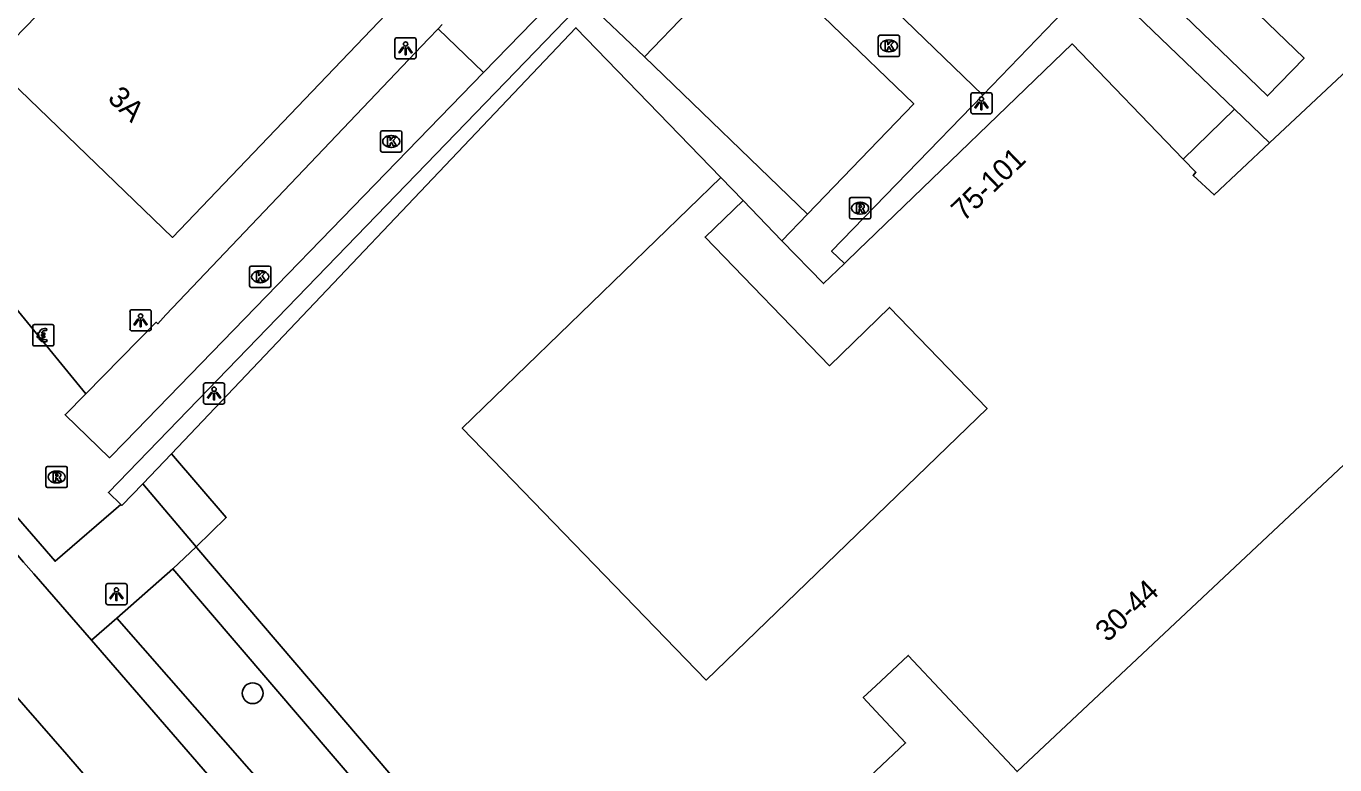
# Model space of a CAD drawing. Extents: x 160356 to 161355, y 381727 to 382845.
# Drawn here: x 160960 to 161021.6, y 382587.8 to 382622.5 of the extents above; entities that cross this region are included whole.
import ezdxf

# ---------------------------------------------------------------- set-up
doc = ezdxf.new("R2010")
doc.units = 0
for name, color, linetype in [('IMGEO_Betaalautomaat', 7, 'Continuous'), ('IMGEO_Boom', 7, 'Continuous'), ('IMGEO_Groenvoorziening', 7, 'Continuous'), ('IMGEO_Kolk', 7, 'Continuous'), ('IMGEO_Lichtpunt', 7, 'Continuous'), ('IMGEO_Muur', 7, 'Continuous'), ('IMGEO_Pand', 7, 'Continuous'), ('IMGEO_Pand_nummerreeks', 7, 'Continuous'), ('IMGEO_Parkeervlak_halfverhard', 7, 'Continuous'), ('IMGEO_Rijbaan_lokaal_open', 7, 'Continuous'), ('IMGEO_Rioolput', 7, 'Continuous'), ('IMGEO_Voetpad_gesloten', 7, 'Continuous'), ('IMGEO_Voetpad_open', 7, 'Continuous')]:
    doc.layers.add(name, color=color, linetype=linetype)

msp = doc.modelspace()

# ---------------------------------------------------------------- linework, layer by layer
at = {"layer": 'IMGEO_Betaalautomaat'}
for p, q in [((160960.315, 382607.575), (160960.315, 382608.416)), ((160960.315, 382608.416), (160960.315, 382607.575)), ((160960.39, 382608.499), (160961.231, 382608.499)), ((160961.231, 382608.499), (160960.39, 382608.499)), ((160960.598, 382607.963), (160960.598, 382608.031)), ((160960.719, 382608.031), (160960.719, 382607.963)), ((160960.977, 382608.304), (160960.96, 382608.204)), ((160961.314, 382608.425), (160961.314, 382607.584)), ((160961.314, 382607.584), (160961.314, 382608.425)), ((160961.24, 382607.5), (160960.399, 382607.5)), ((160960.399, 382607.5), (160961.24, 382607.5)), ((160960.964, 382607.798), (160960.986, 382607.711))]:
    msp.add_line(p, q, dxfattribs=at)
for points in [[(160960.598, 382608.031), (160960.529, 382608.031), (160960.529, 382608.1), (160960.608, 382608.1)], [(160960.603, 382607.894), (160960.529, 382607.894), (160960.529, 382607.963), (160960.598, 382607.963)], [(160960.73, 382608.1), (160960.877, 382608.1), (160960.877, 382608.031), (160960.719, 382608.031)], [(160960.719, 382607.963), (160960.877, 382607.963), (160960.877, 382607.894), (160960.733, 382607.894)]]:
    msp.add_lwpolyline(points, dxfattribs=at)
for centre, radius, start, end in [((160960.393, 382608.422), 0.0779, 92.4484, 184.28452), ((160960.393, 382608.422), 0.0779, 92.4484, 184.28452), ((160960.891, 382608.024), 0.293, 73.01398, 165.01395), ((160960.897, 382608.037), 0.179, 69.32359, 159.56827), ((160961.237, 382608.422), 0.0779, 2.4484, 94.28452), ((160961.237, 382608.422), 0.0779, 2.4484, 94.28452), ((160960.393, 382607.578), 0.0779, 182.4484, 274.28452), ((160960.393, 382607.578), 0.0779, 182.4484, 274.28452), ((160960.864, 382607.949), 0.267, 191.80956, 297.03891), ((160960.897, 382607.964), 0.179, 202.76249, 291.86925), ((160961.237, 382607.578), 0.0779, 272.4484, 4.28452), ((160961.237, 382607.578), 0.0779, 272.4484, 4.28452)]:
    msp.add_arc(centre, radius, start, end, dxfattribs=at)
at = {"layer": 'IMGEO_Boom'}
msp.add_circle((160970.667, 382591.152), 0.489, dxfattribs=at)
at = {"layer": 'IMGEO_Groenvoorziening'}
for points in [[(161016.889, 382618.641), (161011.485, 382623.825), (161010.395, 382624.871)], [(160992.712, 382615.422), (160993.751, 382614.343)]]:
    msp.add_lwpolyline(points, dxfattribs=at)
at = {"layer": 'IMGEO_Kolk'}
for p, q in [((161000.121, 382621.19), (161000.121, 382622.042)), ((161000.196, 382622.116), (161001.048, 382622.116)), ((161000.609, 382621.896), (161000.634, 382621.896)), ((161001.122, 382622.042), (161001.122, 382621.19)), ((161001.048, 382621.116), (161000.196, 382621.116)), ((161000.632, 382621.336), (161000.607, 382621.336)), ((160976.689, 382616.692), (160976.689, 382617.544)), ((160976.764, 382617.618), (160977.616, 382617.618)), ((160977.177, 382617.398), (160977.202, 382617.398)), ((160977.69, 382617.544), (160977.69, 382616.692)), ((160977.616, 382616.618), (160976.764, 382616.618)), ((160977.2, 382616.838), (160977.175, 382616.838)), ((160970.52, 382610.326), (160970.52, 382611.178)), ((160970.595, 382611.252), (160971.447, 382611.252)), ((160971.521, 382611.178), (160971.521, 382610.326)), ((160971.031, 382610.472), (160971.006, 382610.472)), ((160971.008, 382611.032), (160971.033, 382611.032)), ((160971.447, 382610.252), (160970.595, 382610.252))]:
    msp.add_line(p, q, dxfattribs=at)
for points in [[(161000.121, 382621.19), (161000.121, 382622.042)], [(161000.196, 382622.116), (161001.048, 382622.116)], [(161000.442, 382621.816), (161000.565, 382621.816), (161000.565, 382621.665), (161000.695, 382621.816), (161000.859, 382621.816), (161000.713, 382621.665), (161000.866, 382621.416), (161000.714, 382621.416), (161000.629, 382621.58), (161000.565, 382621.513), (161000.565, 382621.416), (161000.442, 382621.416), (161000.442, 382621.816)], [(161001.122, 382622.042), (161001.122, 382621.19)], [(161001.048, 382621.116), (161000.196, 382621.116)], [(160976.689, 382616.692), (160976.689, 382617.544)], [(160976.764, 382617.618), (160977.616, 382617.618)], [(160977.01, 382617.318), (160977.133, 382617.318), (160977.133, 382617.167), (160977.263, 382617.318), (160977.427, 382617.318), (160977.281, 382617.167), (160977.434, 382616.918), (160977.282, 382616.918), (160977.197, 382617.082), (160977.133, 382617.015), (160977.133, 382616.918), (160977.01, 382616.918), (160977.01, 382617.318)], [(160977.69, 382617.544), (160977.69, 382616.692)], [(160977.616, 382616.618), (160976.764, 382616.618)], [(160970.52, 382610.326), (160970.52, 382611.178)], [(160970.595, 382611.252), (160971.447, 382611.252)], [(160971.521, 382611.178), (160971.521, 382610.326)], [(160970.841, 382610.952), (160970.964, 382610.952), (160970.964, 382610.801), (160971.094, 382610.952), (160971.258, 382610.952), (160971.112, 382610.801), (160971.265, 382610.552), (160971.113, 382610.552), (160971.028, 382610.716), (160970.964, 382610.649), (160970.964, 382610.552), (160970.841, 382610.552), (160970.841, 382610.952)], [(160971.447, 382610.252), (160970.595, 382610.252)]]:
    msp.add_lwpolyline(points, dxfattribs=at)
for centre, start, end in [((161000.198, 382622.04), 91.55205, 178.44795), ((161000.198, 382622.04), 91.55205, 178.44795), ((161001.046, 382622.04), 1.55205, 88.44795), ((161001.046, 382622.04), 1.55205, 88.44795), ((161000.198, 382621.192), 181.55205, 268.44795), ((161000.198, 382621.192), 181.55205, 268.44795), ((161001.046, 382621.192), 271.55205, 358.44795), ((161001.046, 382621.192), 271.55205, 358.44795), ((160976.766, 382617.542), 91.55205, 178.44795), ((160976.766, 382617.542), 91.55205, 178.44795), ((160977.614, 382617.542), 1.55205, 88.44795), ((160977.614, 382617.542), 1.55205, 88.44795), ((160976.766, 382616.694), 181.55205, 268.44795), ((160976.766, 382616.694), 181.55205, 268.44795), ((160977.614, 382616.694), 271.55205, 358.44795), ((160977.614, 382616.694), 271.55205, 358.44795), ((160970.597, 382611.176), 91.55205, 178.44795), ((160970.597, 382611.176), 91.55205, 178.44795), ((160971.445, 382611.176), 1.55205, 88.44795), ((160971.445, 382611.176), 1.55205, 88.44795), ((160970.597, 382610.328), 181.55205, 268.44795), ((160970.597, 382610.328), 181.55205, 268.44795), ((160971.445, 382610.328), 271.55205, 358.44795), ((160971.445, 382610.328), 271.55205, 358.44795)]:
    msp.add_arc(centre, 0.0765, start, end, dxfattribs=at)
for centre, major_axis, ratio, start_param, end_param in [((161000.608, 382621.616), (-0.387, 0.002), 0.722429, 4.712389, 7.853982), ((161000.633, 382621.616), (-0.39, 0.002), 0.717154, 1.570796, 4.712389), ((160977.176, 382617.118), (-0.387, 0.002), 0.722429, 4.712389, 7.853982), ((160977.201, 382617.118), (-0.39, 0.002), 0.717154, 1.570796, 4.712389), ((160971.007, 382610.752), (-0.387, 0.002), 0.722429, 4.712389, 7.853982), ((160971.032, 382610.752), (-0.39, 0.002), 0.717154, 1.570796, 4.712389)]:
    msp.add_ellipse(centre, major_axis=major_axis, ratio=ratio, start_param=start_param, end_param=end_param, dxfattribs=at)
at = {"layer": 'IMGEO_Lichtpunt'}
for p, q in [((160977.366, 382621.906), (160977.366, 382621.099)), ((160977.366, 382621.906), (160977.366, 382621.099)), ((160978.268, 382622.001), (160977.46, 382622.001)), ((160978.268, 382622.001), (160977.46, 382622.001)), ((160978.362, 382621.099), (160978.362, 382621.906)), ((160978.362, 382621.099), (160978.362, 382621.906)), ((160977.46, 382621.005), (160978.268, 382621.005)), ((160977.46, 382621.005), (160978.268, 382621.005)), ((161004.477, 382619.317), (161004.477, 382618.51)), ((161004.477, 382619.317), (161004.477, 382618.51)), ((161005.379, 382619.412), (161004.571, 382619.412)), ((161005.379, 382619.412), (161004.571, 382619.412)), ((161005.473, 382618.51), (161005.473, 382619.317)), ((161005.473, 382618.51), (161005.473, 382619.317)), ((161004.571, 382618.416), (161005.379, 382618.416)), ((161004.571, 382618.416), (161005.379, 382618.416)), ((160965.795, 382609.199), (160964.987, 382609.199)), ((160965.795, 382609.199), (160964.987, 382609.199)), ((160964.893, 382609.104), (160964.893, 382608.297)), ((160964.893, 382609.104), (160964.893, 382608.297)), ((160965.889, 382608.297), (160965.889, 382609.104)), ((160965.889, 382608.297), (160965.889, 382609.104)), ((160964.987, 382608.203), (160965.795, 382608.203)), ((160964.987, 382608.203), (160965.795, 382608.203)), ((160968.353, 382605.661), (160968.353, 382604.854)), ((160968.353, 382605.661), (160968.353, 382604.854)), ((160969.255, 382605.756), (160968.447, 382605.756)), ((160969.255, 382605.756), (160968.447, 382605.756)), ((160969.349, 382604.854), (160969.349, 382605.661)), ((160969.349, 382604.854), (160969.349, 382605.661)), ((160968.447, 382604.76), (160969.255, 382604.76)), ((160968.447, 382604.76), (160969.255, 382604.76)), ((160964.659, 382596.314), (160963.851, 382596.314)), ((160964.659, 382596.314), (160963.851, 382596.314)), ((160963.757, 382596.219), (160963.757, 382595.412)), ((160963.757, 382596.219), (160963.757, 382595.412)), ((160964.753, 382595.412), (160964.753, 382596.219)), ((160964.753, 382595.412), (160964.753, 382596.219)), ((160963.851, 382595.318), (160964.659, 382595.318)), ((160963.851, 382595.318), (160964.659, 382595.318))]:
    msp.add_line(p, q, dxfattribs=at)
for points in [[(160977.74, 382621.57), (160977.779, 382621.542), (160977.591, 382621.28), (160977.553, 382621.307), (160977.74, 382621.57)], [(160977.842, 382621.522), (160977.889, 382621.522), (160977.889, 382621.2), (160977.842, 382621.2), (160977.842, 382621.522)], [(160977.952, 382621.542), (160977.99, 382621.569), (160978.177, 382621.307), (160978.138, 382621.279), (160977.952, 382621.542)], [(161004.851, 382618.981), (161004.89, 382618.953), (161004.702, 382618.691), (161004.664, 382618.718), (161004.851, 382618.981)], [(161004.953, 382618.933), (161005, 382618.933), (161005, 382618.611), (161004.953, 382618.611), (161004.953, 382618.933)], [(161005.063, 382618.953), (161005.101, 382618.98), (161005.288, 382618.718), (161005.249, 382618.69), (161005.063, 382618.953)], [(160965.267, 382608.768), (160965.306, 382608.74), (160965.118, 382608.478), (160965.08, 382608.505), (160965.267, 382608.768)], [(160965.369, 382608.72), (160965.416, 382608.72), (160965.416, 382608.398), (160965.369, 382608.398), (160965.369, 382608.72)], [(160965.479, 382608.74), (160965.517, 382608.767), (160965.704, 382608.505), (160965.665, 382608.477), (160965.479, 382608.74)], [(160968.727, 382605.325), (160968.766, 382605.297), (160968.578, 382605.035), (160968.54, 382605.062), (160968.727, 382605.325)], [(160968.829, 382605.277), (160968.876, 382605.277), (160968.876, 382604.955), (160968.829, 382604.955), (160968.829, 382605.277)], [(160968.939, 382605.297), (160968.977, 382605.324), (160969.164, 382605.062), (160969.125, 382605.034), (160968.939, 382605.297)], [(160964.131, 382595.883), (160964.17, 382595.855), (160963.982, 382595.593), (160963.944, 382595.62), (160964.131, 382595.883)], [(160964.233, 382595.835), (160964.28, 382595.835), (160964.28, 382595.513), (160964.233, 382595.513), (160964.233, 382595.835)], [(160964.343, 382595.855), (160964.381, 382595.882), (160964.568, 382595.62), (160964.529, 382595.592), (160964.343, 382595.855)]]:
    msp.add_lwpolyline(points, dxfattribs=at)
for centre in [(160977.865, 382621.704), (161004.976, 382619.115), (160965.392, 382608.902), (160968.852, 382605.459), (160964.256, 382596.017)]:
    msp.add_circle(centre, 0.0994, dxfattribs=at)
for centre, start, end in [((160977.46, 382621.906), 90, 180), ((160977.46, 382621.906), 90, 180), ((160978.268, 382621.906), 0, 90), ((160978.268, 382621.906), 0, 90), ((160977.46, 382621.099), 180, 270), ((160977.46, 382621.099), 180, 270), ((160978.268, 382621.099), 270, 0), ((160978.268, 382621.099), 270, 360), ((161004.571, 382619.317), 90, 180), ((161004.571, 382619.317), 90, 180), ((161005.379, 382619.317), 0, 90), ((161005.379, 382619.317), 0, 90), ((161004.571, 382618.51), 180, 270), ((161004.571, 382618.51), 180, 270), ((161005.379, 382618.51), 270, 0), ((161005.379, 382618.51), 270, 360), ((160964.987, 382609.104), 90, 180), ((160964.987, 382609.104), 90, 180), ((160965.795, 382609.104), 0, 90), ((160965.795, 382609.104), 0, 90), ((160964.987, 382608.297), 180, 270), ((160964.987, 382608.297), 180, 270), ((160965.795, 382608.297), 270, 0), ((160965.795, 382608.297), 270, 360), ((160968.447, 382605.661), 90, 180), ((160968.447, 382605.661), 90, 180), ((160969.255, 382605.661), 0, 90), ((160969.255, 382605.661), 0, 90), ((160968.447, 382604.854), 180, 270), ((160968.447, 382604.854), 180, 270), ((160969.255, 382604.854), 270, 0), ((160969.255, 382604.854), 270, 360), ((160963.851, 382596.219), 90, 180), ((160963.851, 382596.219), 90, 180), ((160964.659, 382596.219), 0, 90), ((160964.659, 382596.219), 0, 90), ((160963.851, 382595.412), 180, 270), ((160963.851, 382595.412), 180, 270), ((160964.659, 382595.412), 270, 0), ((160964.659, 382595.412), 270, 360)]:
    msp.add_arc(centre, 0.0946, start, end, dxfattribs=at)
at = {"layer": 'IMGEO_Muur'}
msp.add_lwpolyline([(160992.712, 382615.422), (160993.751, 382614.343)], dxfattribs=at)
at = {"layer": 'IMGEO_Pand'}
for points in [[(161046.284, 382680.518), (161042.71, 382676.811), (161043.221, 382676.358), (161007.215, 382639.023), (161006.679, 382639.475), (161002.466, 382635.11), (161002.243, 382634.885), (161018.441, 382619.257), (161020.163, 382621.04), (161015.036, 382625.99), (161020.056, 382631.191), (161017.432, 382633.724), (161048.816, 382666.234), (161051.44, 382663.7), (161056.453, 382668.892), (161061.566, 382663.957), (161063.319, 382665.739)], [(160967.395, 382630.151), (160958.349, 382620.837), (160966.894, 382612.604), (160977.971, 382624.193)], [(160992.712, 382615.422), (160985.885, 382622.467), (160966.843, 382602.422)], [(161014.47, 382616.289), (161009.246, 382621.705), (161000, 382612.8), (160999.537, 382612.354), (160999.246, 382612.074), (160998.528, 382611.382)], [(161034.535, 382614.494), (161031.308, 382617.935), (161028.449, 382615.252), (161024.57, 382619.387), (161024.335, 382619.166), (161022.677, 382620.934), (161018.542, 382617.055)], [(161018.542, 382617.055), (161015.928, 382614.603), (161014.939, 382615.516), (161015.07, 382615.667), (161014.47, 382616.289)], [(160993.751, 382614.343), (160991.968, 382612.62), (160997.82, 382606.565), (161000.653, 382609.304), (161005.239, 382604.558), (160992.015, 382591.77), (160980.533, 382603.619), (160992.712, 382615.422)], [(160995.586, 382612.445), (160993.751, 382614.343)], [(161036.104, 382612.822), (161036.025, 382612.748), (161034.616, 382611.426), (161035.56, 382610.42), (161038.981, 382606.773), (161033.683, 382601.802), (161031.115, 382604.539), (161028.559, 382602.141), (161025.627, 382605.267), (161006.656, 382587.469), (161001.529, 382592.934), (161000, 382591.499), (160999.408, 382590.944), (161000, 382590.313), (161001.403, 382588.818), (161000, 382587.502), (160990.223, 382578.329), (160993.459, 382574.88)], [(160998.528, 382611.382), (160997.537, 382610.427), (160995.586, 382612.445)], [(160966.843, 382602.422), (160969.422, 382599.424), (160968.001, 382598.047)], [(160968.001, 382598.047), (160968.042, 382597.998), (160981.782, 382581.91), (160980.695, 382580.891)]]:
    msp.add_lwpolyline(points, dxfattribs=at)
at = {"layer": 'IMGEO_Parkeervlak_halfverhard'}
for points in [[(161005.033, 382619.299), (161010.12, 382624.585)], [(160996.782, 382613.698), (160989.121, 382621.107)]]:
    msp.add_lwpolyline(points, dxfattribs=at)
at = {"layer": 'IMGEO_Rijbaan_lokaal_open'}
for points in [[(160995.649, 382632.598), (160990.847, 382627.605), (160989.124, 382625.79), (160987.93, 382626.948), (160981.534, 382620.362)], [(160979.403, 382622.417), (160978.949, 382621.945), (160966.579, 382608.951), (160966.205, 382608.542), (160966.124, 382608.606), (160962.811, 382605.245)], [(160979.595, 382622.616), (160979.403, 382622.417)], [(160979.403, 382622.417), (160981.534, 382620.362)], [(160981.534, 382620.362), (160964.66, 382602.988), (160963.927, 382602.233), (160961.836, 382604.255), (160962.811, 382605.245)], [(160947.852, 382604.361), (160961.919, 382588.266), (160977.447, 382570.217)], [(160963.079, 382593.642), (160960.364, 382596.772), (160959.884, 382597.327), (160957.346, 382600.275)], [(160963.079, 382593.642), (160972.179, 382583.148), (160979.215, 382574.917), (160980.852, 382573.073)]]:
    msp.add_lwpolyline(points, dxfattribs=at)
at = {"layer": 'IMGEO_Rioolput'}
for p, q in [((160998.763, 382613.551), (160998.763, 382614.403)), ((160998.838, 382614.477), (160999.69, 382614.477)), ((160999.251, 382614.257), (160999.276, 382614.257)), ((160999.764, 382614.403), (160999.764, 382613.551)), ((160999.274, 382613.697), (160999.249, 382613.697)), ((160999.69, 382613.477), (160998.838, 382613.477)), ((160961.013, 382601.828), (160961.865, 382601.828)), ((160960.938, 382600.902), (160960.938, 382601.754)), ((160961.426, 382601.608), (160961.451, 382601.608)), ((160961.939, 382601.754), (160961.939, 382600.902)), ((160961.865, 382600.828), (160961.013, 382600.828)), ((160961.449, 382601.048), (160961.424, 382601.048))]:
    msp.add_line(p, q, dxfattribs=at)
for points in [[(160998.763, 382613.551), (160998.763, 382614.403)], [(160998.838, 382614.477), (160999.69, 382614.477)], [(160999.352, 382614.175), (160999.1, 382614.177), (160999.1, 382613.777)], [(160999.764, 382614.403), (160999.764, 382613.551)], [(160999.1, 382613.777), (160999.224, 382613.777), (160999.224, 382613.939), (160999.235, 382613.939)], [(160999.278, 382614.096), (160999.224, 382614.096), (160999.224, 382614.015)], [(160999.224, 382614.015), (160999.276, 382614.015)], [(160999.282, 382613.91), (160999.353, 382613.777), (160999.493, 382613.777), (160999.428, 382613.903)], [(160999.69, 382613.477), (160998.838, 382613.477)], [(160961.013, 382601.828), (160961.865, 382601.828)], [(160960.938, 382600.902), (160960.938, 382601.754)], [(160961.527, 382601.526), (160961.275, 382601.528), (160961.275, 382601.128)], [(160961.275, 382601.128), (160961.399, 382601.128), (160961.399, 382601.29), (160961.41, 382601.29)], [(160961.453, 382601.447), (160961.399, 382601.447), (160961.399, 382601.366)], [(160961.399, 382601.366), (160961.451, 382601.366)], [(160961.457, 382601.261), (160961.528, 382601.128), (160961.668, 382601.128), (160961.603, 382601.254)], [(160961.939, 382601.754), (160961.939, 382600.902)], [(160961.865, 382600.828), (160961.013, 382600.828)]]:
    msp.add_lwpolyline(points, dxfattribs=at)
for centre, radius, start, end in [((160998.84, 382614.401), 0.0765, 91.55205, 178.44795), ((160998.84, 382614.401), 0.0765, 91.55205, 178.44795), ((160999.351, 382614.065), 0.109, 350.36119, 89.41601), ((160999.688, 382614.401), 0.0765, 1.55205, 88.44795), ((160999.688, 382614.401), 0.0765, 1.55205, 88.44795), ((160998.84, 382613.553), 0.0765, 181.55205, 268.44795), ((160998.84, 382613.553), 0.0765, 181.55205, 268.44795), ((160999.234, 382613.886), 0.0533, 26.02933, 88.69889), ((160999.26, 382614.204), 0.19, 274.7715, 282.96867), ((160999.284, 382614), 0.0964, 77.00612, 93.18647), ((160999.298, 382614.057), 0.0378, 276.66336, 79.67722), ((160999.349, 382614.065), 0.112, 277.58423, 350.98172), ((160999.333, 382613.85), 0.108, 29.51342, 73.79051), ((160999.688, 382613.553), 0.0765, 271.55205, 358.44795), ((160999.688, 382613.553), 0.0765, 271.55205, 358.44795), ((160961.015, 382601.752), 0.0765, 91.55205, 178.44795), ((160961.015, 382601.752), 0.0765, 91.55205, 178.44795), ((160961.863, 382601.752), 0.0765, 1.55205, 88.44795), ((160961.863, 382601.752), 0.0765, 1.55205, 88.44795), ((160961.409, 382601.237), 0.0533, 26.02933, 88.69889), ((160961.435, 382601.555), 0.19, 274.7715, 282.96867), ((160961.459, 382601.351), 0.0964, 77.00612, 93.18647), ((160961.473, 382601.408), 0.0378, 276.66336, 79.67722), ((160961.526, 382601.416), 0.109, 350.36119, 89.41601), ((160961.524, 382601.416), 0.112, 277.58423, 350.98172), ((160961.508, 382601.201), 0.108, 29.51342, 73.79051), ((160961.015, 382600.904), 0.0765, 181.55205, 268.44795), ((160961.015, 382600.904), 0.0765, 181.55205, 268.44795), ((160961.863, 382600.904), 0.0765, 271.55205, 358.44795), ((160961.863, 382600.904), 0.0765, 271.55205, 358.44795)]:
    msp.add_arc(centre, radius, start, end, dxfattribs=at)
for centre, major_axis, ratio, start_param, end_param in [((160999.25, 382613.977), (-0.387, 0.002), 0.722429, 4.712389, 7.853982), ((160999.275, 382613.977), (-0.39, 0.002), 0.717154, 1.570796, 4.712389), ((160961.425, 382601.328), (-0.387, 0.002), 0.722429, 4.712389, 7.853982), ((160961.45, 382601.328), (-0.39, 0.002), 0.717154, 1.570796, 4.712389)]:
    msp.add_ellipse(centre, major_axis=major_axis, ratio=ratio, start_param=start_param, end_param=end_param, dxfattribs=at)
at = {"layer": 'IMGEO_Voetpad_gesloten'}
for points in [[(160966.843, 382602.422), (160965.499, 382601)], [(160965.499, 382601), (160968.001, 382598.047)]]:
    msp.add_lwpolyline(points, dxfattribs=at)
at = {"layer": 'IMGEO_Voetpad_open'}
for points in [[(160962.811, 382605.245), (160947.212, 382624.295), (160912.986, 382657.691)], [(161005.033, 382619.299), (160995.899, 382628.14), (160997.361, 382629.669), (160997.974, 382630.323)], [(160989.121, 382621.107), (160993.232, 382625.382), (160994.103, 382626.306), (161001.79, 382618.884), (160996.782, 382613.698)], [(160964.457, 382600.03), (160963.88, 382600.592), (160986.3, 382623.762), (160989.121, 382621.107)], [(160998.528, 382611.382), (160997.924, 382611.947), (161005.033, 382619.299)], [(161016.889, 382618.641), (161014.47, 382616.289)], [(161018.542, 382617.055), (161016.889, 382618.641)], [(160996.782, 382613.698), (160995.586, 382612.445)], [(160957.346, 382600.275), (160958.208, 382600.994), (160961.362, 382597.361), (160964.457, 382600.03)], [(160965.499, 382601), (160964.501, 382599.987), (160964.457, 382600.03)], [(160966.913, 382597.007), (160968.001, 382598.047)], [(160966.913, 382597.007), (160964.27, 382594.688)], [(160980.695, 382580.891), (160966.913, 382597.007)], [(160964.27, 382594.688), (160963.079, 382593.642)], [(160964.27, 382594.688), (160980.403, 382576.287)]]:
    msp.add_lwpolyline(points, dxfattribs=at)

# ---------------------------------------------------------------- texts
at = {"layer": 'IMGEO_Pand_nummerreeks'}
for s, rotation, p in [('3A', 316.06585, (160963.791, 382619.094)), ('75-101', 43.92294, (161004.14, 382613.316)), ('30-44', 43.17237, (161010.911, 382593.518))]:
    msp.add_text(s, height=1, rotation=rotation, dxfattribs=at).set_placement(p)

doc.saveas('drawing.dxf')
